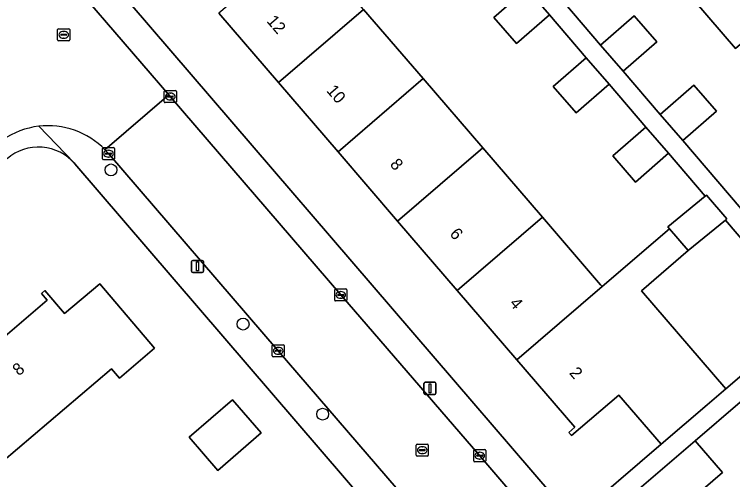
# Model space of a CAD drawing. Extents: x 159352 to 160617, y 385888 to 387323.
# Drawn here: x 160134.7 to 160194.1, y 386460.4 to 386498.9 of the extents above; entities that cross this region are included whole.
import ezdxf

# ---------------------------------------------------------------- set-up
doc = ezdxf.new("R2010")
doc.units = 0
for name, color, linetype in [('IMGEO_Boom', 7, 'Continuous'), ('IMGEO_Erf', 7, 'Continuous'), ('IMGEO_Kolk', 7, 'Continuous'), ('IMGEO_Lichtmast', 7, 'Continuous'), ('IMGEO_Pand', 7, 'Continuous'), ('IMGEO_Pand_nummerreeks', 7, 'Continuous'), ('IMGEO_Rijbaan_lokaal_open', 7, 'Continuous'), ('IMGEO_Rioolput', 7, 'Continuous'), ('IMGEO_Voetpad_open', 7, 'Continuous')]:
    doc.layers.add(name, color=color, linetype=linetype)

msp = doc.modelspace()

# ---------------------------------------------------------------- linework, layer by layer
at = {"layer": 'IMGEO_Boom'}
for centre in [(160142.72, 386486.011), (160153.642, 386473.253), (160160.218, 386465.803)]:
    msp.add_circle(centre, 0.489, dxfattribs=at)
at = {"layer": 'IMGEO_Erf'}
for points in [[(160136.054, 386509.407), (160180.959, 386457.092), (160188.205, 386463.312), (160184.704, 386467.385), (160180.799, 386464.03), (160180.571, 386464.295), (160181.067, 386464.72), (160176.271, 386470.301), (160171.344, 386476.034), (160166.416, 386481.768), (160161.489, 386487.501), (160156.561, 386493.235), (160151.634, 386498.968)], [(160163.609, 386499.292), (160168.537, 386493.558), (160173.464, 386487.825), (160178.392, 386482.091), (160183.187, 386476.512), (160183.319, 386476.358), (160188.885, 386481.141), (160188.752, 386481.295), (160191.847, 386483.828), (160188.819, 386487.383), (160186.092, 386485.003), (160184.202, 386487.169), (160186.928, 386489.549), (160183.898, 386493.112), (160181.171, 386490.732), (160179.281, 386492.898), (160182.007, 386495.277), (160178.976, 386498.838), (160176.25, 386496.459), (160174.36, 386498.624), (160177.086, 386501.004)], [(160180.15, 386499.887), (160183.191, 386496.32), (160185.983, 386498.75), (160187.857, 386496.596), (160185.065, 386494.167), (160188.107, 386490.6), (160190.899, 386493.03), (160192.773, 386490.876), (160189.981, 386488.447), (160199.644, 386477.143), (160205.528, 386482.172), (160207.535, 386479.816), (160221.545, 386491.86), (160214.547, 386500)], [(160208.047, 386500), (160209.088, 386498.788), (160213.878, 386493.215), (160214.299, 386493.576), (160214.519, 386493.32), (160210.728, 386490.062), (160206.878, 386486.753), (160206.611, 386487.065), (160206.956, 386487.359), (160202.276, 386492.758), (160202.08, 386492.59), (160201.994, 386492.691), (160197.078, 386498.411), (160194.351, 386496.067), (160190.971, 386500)], [(160241.983, 386468.085), (160222.49, 386490.761), (160221.875, 386490.232), (160224.235, 386487.507), (160216.562, 386480.864), (160216.059, 386481.444), (160213.484, 386479.214), (160209.93, 386476.137), (160210.546, 386475.426), (160208.371, 386473.542), (160205.899, 386476.396), (160191.007, 386463.601), (160193.267, 386460.968), (160187.477, 386455.997), (160185.217, 386458.63), (160182.005, 386455.873), (160185.622, 386451.659), (160188.846, 386447.903), (160198.543, 386436.605)], [(160188.505, 386429.689), (160139.728, 386486.517)]]:
    msp.add_lwpolyline(points, dxfattribs=at)
for points in [[(160193.52, 386481.864), (160190.434, 386479.338), (160186.57, 386476.017), (160193.545, 386467.901), (160200.423, 386473.759)], [(160143.422, 386468.784), (160142.761, 386469.561), (160133.691, 386461.844), (160128.197, 386468.3), (160128.45, 386468.516), (160128.918, 386467.966), (160137.448, 386475.224), (160136.978, 386475.777), (160137.264, 386476.021), (160138.88, 386474.122), (160141.785, 386476.593), (160146.327, 386471.256)], [(160151.553, 386461.147), (160149.18, 386463.887), (160152.765, 386466.993), (160155.139, 386464.254)]]:
    msp.add_lwpolyline(points, close=True, dxfattribs=at)
msp.add_arc((160136.724, 386483.935), 3.961, 40.67771, 130.72563, dxfattribs=at)
at = {"layer": 'IMGEO_Kolk'}
for p, q in [((160147.124, 386491.649), (160147.124, 386492.501)), ((160147.199, 386492.575), (160148.051, 386492.575)), ((160148.125, 386492.501), (160148.125, 386491.649)), ((160147.383, 386492.069), (160147.383, 386492.081)), ((160147.821, 386492.032), (160147.423, 386492.032)), ((160147.426, 386492.118), (160147.824, 386492.118)), ((160147.612, 386492.355), (160147.637, 386492.355)), ((160147.867, 386492.081), (160147.867, 386492.069)), ((160148.051, 386491.575), (160147.199, 386491.575)), ((160147.635, 386491.795), (160147.61, 386491.795)), ((160142.013, 386486.927), (160142.013, 386487.779)), ((160142.088, 386487.853), (160142.94, 386487.853)), ((160143.014, 386487.779), (160143.014, 386486.927)), ((160142.272, 386487.347), (160142.272, 386487.359)), ((160142.71, 386487.31), (160142.312, 386487.31)), ((160142.315, 386487.396), (160142.713, 386487.396)), ((160142.501, 386487.633), (160142.526, 386487.633)), ((160142.756, 386487.359), (160142.756, 386487.347)), ((160142.94, 386486.853), (160142.088, 386486.853)), ((160142.524, 386487.073), (160142.499, 386487.073)), ((160161.214, 386475.239), (160161.214, 386476.091)), ((160161.289, 386476.165), (160162.141, 386476.165)), ((160161.702, 386475.945), (160161.727, 386475.945)), ((160162.215, 386476.091), (160162.215, 386475.239)), ((160161.473, 386475.659), (160161.473, 386475.671)), ((160161.911, 386475.622), (160161.513, 386475.622)), ((160161.516, 386475.708), (160161.914, 386475.708)), ((160161.725, 386475.385), (160161.7, 386475.385)), ((160161.957, 386475.671), (160161.957, 386475.659)), ((160162.141, 386475.165), (160161.289, 386475.165)), ((160156.047, 386470.62), (160156.047, 386471.472)), ((160156.122, 386471.546), (160156.974, 386471.546)), ((160156.349, 386471.089), (160156.747, 386471.089)), ((160156.535, 386471.326), (160156.56, 386471.326)), ((160157.048, 386471.472), (160157.048, 386470.62)), ((160156.974, 386470.546), (160156.122, 386470.546)), ((160156.306, 386471.04), (160156.306, 386471.052)), ((160156.744, 386471.003), (160156.346, 386471.003)), ((160156.558, 386470.766), (160156.533, 386470.766)), ((160156.79, 386471.052), (160156.79, 386471.04)), ((160172.705, 386461.942), (160172.705, 386462.794)), ((160172.78, 386462.868), (160173.632, 386462.868)), ((160173.706, 386462.794), (160173.706, 386461.942)), ((160172.964, 386462.362), (160172.964, 386462.374)), ((160173.402, 386462.325), (160173.004, 386462.325)), ((160173.007, 386462.411), (160173.405, 386462.411)), ((160173.193, 386462.648), (160173.218, 386462.648)), ((160173.448, 386462.374), (160173.448, 386462.362)), ((160173.632, 386461.868), (160172.78, 386461.868)), ((160173.216, 386462.088), (160173.191, 386462.088))]:
    msp.add_line(p, q, dxfattribs=at)
for points in [[(160147.124, 386491.649), (160147.124, 386492.501)], [(160147.199, 386492.575), (160148.051, 386492.575)], [(160148.125, 386492.501), (160148.125, 386491.649)], [(160148.051, 386491.575), (160147.199, 386491.575)], [(160142.013, 386486.927), (160142.013, 386487.779)], [(160142.088, 386487.853), (160142.94, 386487.853)], [(160143.014, 386487.779), (160143.014, 386486.927)], [(160142.94, 386486.853), (160142.088, 386486.853)], [(160161.214, 386475.239), (160161.214, 386476.091)], [(160161.289, 386476.165), (160162.141, 386476.165)], [(160162.215, 386476.091), (160162.215, 386475.239)], [(160162.141, 386475.165), (160161.289, 386475.165)], [(160156.047, 386470.62), (160156.047, 386471.472)], [(160156.122, 386471.546), (160156.974, 386471.546)], [(160157.048, 386471.472), (160157.048, 386470.62)], [(160156.974, 386470.546), (160156.122, 386470.546)], [(160172.705, 386461.942), (160172.705, 386462.794)], [(160172.78, 386462.868), (160173.632, 386462.868)], [(160173.706, 386462.794), (160173.706, 386461.942)], [(160173.632, 386461.868), (160172.78, 386461.868)]]:
    msp.add_lwpolyline(points, dxfattribs=at)
for centre, radius, start, end in [((160147.201, 386492.499), 0.0765, 91.55205, 178.44795), ((160147.201, 386492.499), 0.0765, 91.55205, 178.44795), ((160148.049, 386492.499), 0.0765, 1.55205, 88.44795), ((160148.049, 386492.499), 0.0765, 1.55205, 88.44795), ((160147.423, 386492.078), 0.0403, 85.87752, 175.75265), ((160147.42, 386492.068), 0.0366, 178.93798, 274.71019), ((160147.824, 386492.075), 0.043, 264.86636, 352.45326), ((160147.828, 386492.08), 0.0386, 1.73085, 96.63898), ((160147.201, 386491.651), 0.0765, 181.55205, 268.44795), ((160147.201, 386491.651), 0.0765, 181.55205, 268.44795), ((160148.049, 386491.651), 0.0765, 271.55205, 358.44795), ((160148.049, 386491.651), 0.0765, 271.55205, 358.44795), ((160142.09, 386487.777), 0.0765, 91.55205, 178.44795), ((160142.09, 386487.777), 0.0765, 91.55205, 178.44795), ((160142.938, 386487.777), 0.0765, 1.55205, 88.44795), ((160142.938, 386487.777), 0.0765, 1.55205, 88.44795), ((160142.312, 386487.356), 0.0403, 85.87752, 175.75265), ((160142.309, 386487.346), 0.0366, 178.93798, 274.71019), ((160142.713, 386487.353), 0.043, 264.86636, 352.45326), ((160142.717, 386487.358), 0.0386, 1.73085, 96.63898), ((160142.09, 386486.929), 0.0765, 181.55205, 268.44795), ((160142.09, 386486.929), 0.0765, 181.55205, 268.44795), ((160142.938, 386486.929), 0.0765, 271.55205, 358.44795), ((160142.938, 386486.929), 0.0765, 271.55205, 358.44795), ((160161.291, 386476.089), 0.0765, 91.55205, 178.44795), ((160161.291, 386476.089), 0.0765, 91.55205, 178.44795), ((160162.139, 386476.089), 0.0765, 1.55205, 88.44795), ((160162.139, 386476.089), 0.0765, 1.55205, 88.44795), ((160161.291, 386475.241), 0.0765, 181.55205, 268.44795), ((160161.291, 386475.241), 0.0765, 181.55205, 268.44795), ((160161.513, 386475.668), 0.0403, 85.87752, 175.75265), ((160161.51, 386475.658), 0.0366, 178.93798, 274.71019), ((160161.914, 386475.665), 0.043, 264.86636, 352.45326), ((160161.918, 386475.67), 0.0386, 1.73085, 96.63898), ((160162.139, 386475.241), 0.0765, 271.55205, 358.44795), ((160162.139, 386475.241), 0.0765, 271.55205, 358.44795), ((160156.124, 386471.47), 0.0765, 91.55205, 178.44795), ((160156.124, 386471.47), 0.0765, 91.55205, 178.44795), ((160156.346, 386471.049), 0.0403, 85.87752, 175.75265), ((160156.751, 386471.051), 0.0386, 1.73085, 96.63898), ((160156.972, 386471.47), 0.0765, 1.55205, 88.44795), ((160156.972, 386471.47), 0.0765, 1.55205, 88.44795), ((160156.124, 386470.622), 0.0765, 181.55205, 268.44795), ((160156.124, 386470.622), 0.0765, 181.55205, 268.44795), ((160156.343, 386471.039), 0.0366, 178.93798, 274.71019), ((160156.747, 386471.046), 0.043, 264.86636, 352.45326), ((160156.972, 386470.622), 0.0765, 271.55205, 358.44795), ((160156.972, 386470.622), 0.0765, 271.55205, 358.44795), ((160172.782, 386462.792), 0.0765, 91.55205, 178.44795), ((160172.782, 386462.792), 0.0765, 91.55205, 178.44795), ((160173.63, 386462.792), 0.0765, 1.55205, 88.44795), ((160173.63, 386462.792), 0.0765, 1.55205, 88.44795), ((160173.004, 386462.371), 0.0403, 85.87752, 175.75265), ((160173.001, 386462.361), 0.0366, 178.93798, 274.71019), ((160173.405, 386462.368), 0.043, 264.86636, 352.45326), ((160173.409, 386462.373), 0.0386, 1.73085, 96.63898), ((160172.782, 386461.944), 0.0765, 181.55205, 268.44795), ((160172.782, 386461.944), 0.0765, 181.55205, 268.44795), ((160173.63, 386461.944), 0.0765, 271.55205, 358.44795), ((160173.63, 386461.944), 0.0765, 271.55205, 358.44795)]:
    msp.add_arc(centre, radius, start, end, dxfattribs=at)
for centre, major_axis, ratio, start_param, end_param in [((160147.611, 386492.075), (-0.387, 0.002), 0.722429, 4.712389, 7.853982), ((160147.636, 386492.075), (-0.39, 0.002), 0.717154, 1.570796, 4.712389), ((160142.5, 386487.353), (-0.387, 0.002), 0.722429, 4.712389, 7.853982), ((160142.525, 386487.353), (-0.39, 0.002), 0.717154, 1.570796, 4.712389), ((160161.701, 386475.665), (-0.387, 0.002), 0.722429, 4.712389, 7.853982), ((160161.726, 386475.665), (-0.39, 0.002), 0.717154, 1.570796, 4.712389), ((160156.534, 386471.046), (-0.387, 0.002), 0.722429, 4.712389, 7.853982), ((160156.559, 386471.046), (-0.39, 0.002), 0.717154, 1.570796, 4.712389), ((160173.192, 386462.368), (-0.387, 0.002), 0.722429, 4.712389, 7.853982), ((160173.217, 386462.368), (-0.39, 0.002), 0.717154, 1.570796, 4.712389)]:
    msp.add_ellipse(centre, major_axis=major_axis, ratio=ratio, start_param=start_param, end_param=end_param, dxfattribs=at)
at = {"layer": 'IMGEO_Lichtmast'}
for p, q in [((160149.376, 386477.624), (160149.376, 386478.424)), ((160149.376, 386478.424), (160149.376, 386477.624)), ((160149.476, 386478.524), (160150.266, 386478.524)), ((160150.266, 386478.524), (160149.476, 386478.524)), ((160150.366, 386478.424), (160150.366, 386477.624)), ((160150.366, 386477.624), (160150.366, 386478.424)), ((160150.266, 386477.524), (160149.476, 386477.524)), ((160149.476, 386477.524), (160150.266, 386477.524)), ((160168.596, 386467.539), (160168.596, 386468.339)), ((160168.596, 386468.339), (160168.596, 386467.539)), ((160168.696, 386468.439), (160169.486, 386468.439)), ((160169.486, 386468.439), (160168.696, 386468.439)), ((160169.586, 386468.339), (160169.586, 386467.539)), ((160169.586, 386467.539), (160169.586, 386468.339)), ((160169.486, 386467.439), (160168.696, 386467.439)), ((160168.696, 386467.439), (160169.486, 386467.439))]:
    msp.add_line(p, q, dxfattribs=at)
for points in [[(160149.796, 386478.399), (160149.946, 386478.399), (160149.946, 386477.649), (160149.796, 386477.649), (160149.796, 386478.399)], [(160169.016, 386468.314), (160169.166, 386468.314), (160169.166, 386467.564), (160169.016, 386467.564), (160169.016, 386468.314)]]:
    msp.add_lwpolyline(points, dxfattribs=at)
for centre, start, end in [((160149.476, 386478.424), 90, 180), ((160149.476, 386478.424), 90, 180), ((160150.266, 386478.424), 0, 90), ((160150.266, 386478.424), 360, 90), ((160149.476, 386477.624), 180, 270), ((160149.476, 386477.624), 180, 270), ((160150.266, 386477.624), 270, 0), ((160150.266, 386477.624), 270, 0), ((160168.696, 386468.339), 90, 180), ((160168.696, 386468.339), 90, 180), ((160169.486, 386468.339), 0, 90), ((160169.486, 386468.339), 360, 90), ((160168.696, 386467.539), 180, 270), ((160168.696, 386467.539), 180, 270), ((160169.486, 386467.539), 270, 0), ((160169.486, 386467.539), 270, 0)]:
    msp.add_arc(centre, 0.1, start, end, dxfattribs=at)
at = {"layer": 'IMGEO_Pand'}
for points in [[(160204.172, 386504.508), (160199.256, 386510.228), (160192.162, 386504.131), (160189.435, 386501.787), (160190.971, 386500), (160194.351, 386496.067), (160197.078, 386498.411), (160198.927, 386500)], [(160163.609, 386499.292), (160163.001, 386500), (160158.68, 386505.028), (160158.155, 386504.572), (160152.835, 386500), (160151.634, 386498.968), (160156.561, 386493.235)], [(160174.36, 386498.624), (160176.25, 386496.459), (160178.976, 386498.838), (160177.086, 386501.004)], [(160168.537, 386493.558), (160163.609, 386499.292), (160156.561, 386493.235), (160161.489, 386487.501)], [(160183.191, 386496.32), (160185.065, 386494.167), (160187.857, 386496.596), (160185.983, 386498.75)], [(160179.281, 386492.898), (160181.171, 386490.732), (160183.898, 386493.112), (160182.007, 386495.277)], [(160161.489, 386487.501), (160166.416, 386481.768), (160173.464, 386487.825), (160168.537, 386493.558)], [(160188.107, 386490.6), (160189.981, 386488.447), (160192.773, 386490.876), (160190.899, 386493.03)], [(160186.928, 386489.549), (160184.202, 386487.169), (160186.092, 386485.003), (160188.819, 386487.383)], [(160166.416, 386481.768), (160171.344, 386476.034), (160178.392, 386482.091), (160173.464, 386487.825)], [(160193.52, 386481.864), (160193.635, 386481.958), (160191.954, 386483.915), (160191.847, 386483.828), (160188.752, 386481.295), (160188.885, 386481.141), (160190.434, 386479.338)], [(160178.392, 386482.091), (160171.344, 386476.034), (160176.271, 386470.301), (160183.319, 386476.358), (160183.187, 386476.512)], [(160186.57, 386476.017), (160190.434, 386479.338), (160188.885, 386481.141), (160183.319, 386476.358), (160176.271, 386470.301), (160181.067, 386464.72), (160180.571, 386464.295), (160180.799, 386464.03), (160184.704, 386467.385), (160188.205, 386463.312), (160191.998, 386466.571), (160193.545, 386467.901)], [(160141.785, 386476.593), (160138.88, 386474.122), (160137.264, 386476.021), (160136.978, 386475.777), (160137.448, 386475.224), (160128.918, 386467.966), (160128.45, 386468.516), (160128.197, 386468.3), (160133.691, 386461.844), (160142.761, 386469.561), (160143.422, 386468.784), (160146.327, 386471.256)], [(160152.765, 386466.993), (160149.18, 386463.887), (160151.553, 386461.147), (160155.139, 386464.254)], [(160193.267, 386460.968), (160191.007, 386463.601), (160185.217, 386458.63), (160187.477, 386455.997)]]:
    msp.add_lwpolyline(points, close=True, dxfattribs=at)
at = {"layer": 'IMGEO_Rijbaan_lokaal_open'}
msp.add_lwpolyline([(160142.225, 386487.682), (160147.506, 386492.212), (160140.8, 386500)], dxfattribs=at)
msp.add_lwpolyline([(160172.464, 386452.592), (160179.469, 386444.399), (160184.65, 386438.388), (160188.883, 386433.487), (160190.075, 386432.061), (160190.236, 386431.894), (160190.723, 386431.212), (160196.055, 386435.785), (160195.901, 386435.96), (160184.324, 386449.425), (160182.417, 386451.64), (160177.014, 386457.926), (160173.205, 386462.367), (160161.714, 386475.665), (160147.624, 386492.075), (160147.506, 386492.212), (160142.225, 386487.682), (160142.515, 386487.354), (160156.549, 386471.047), (160168.004, 386457.713), (160169.238, 386456.288)], close=True, dxfattribs=at)
for centre, radius, start, end in [((160137.519, 386483.119), 6.546, 96.80707, 124.82139), ((160137.526, 386483.109), 6.556, 44.21937, 96.86011)]:
    msp.add_arc(centre, radius, start, end, dxfattribs=at)
at = {"layer": 'IMGEO_Rioolput'}
for p, q in [((160138.312, 386496.761), (160138.312, 386497.613)), ((160138.387, 386497.687), (160139.239, 386497.687)), ((160138.614, 386497.23), (160139.012, 386497.23)), ((160138.8, 386497.467), (160138.825, 386497.467)), ((160139.313, 386497.613), (160139.313, 386496.761)), ((160139.239, 386496.687), (160138.387, 386496.687)), ((160138.571, 386497.181), (160138.571, 386497.193)), ((160139.009, 386497.144), (160138.611, 386497.144)), ((160138.823, 386496.907), (160138.798, 386496.907)), ((160139.055, 386497.193), (160139.055, 386497.181)), ((160167.951, 386462.399), (160167.951, 386463.251)), ((160168.026, 386463.325), (160168.878, 386463.325)), ((160168.21, 386462.819), (160168.21, 386462.831)), ((160168.648, 386462.782), (160168.25, 386462.782)), ((160168.253, 386462.868), (160168.651, 386462.868)), ((160168.439, 386463.105), (160168.464, 386463.105)), ((160168.694, 386462.831), (160168.694, 386462.819)), ((160168.952, 386463.251), (160168.952, 386462.399)), ((160168.878, 386462.325), (160168.026, 386462.325)), ((160168.462, 386462.545), (160168.437, 386462.545))]:
    msp.add_line(p, q, dxfattribs=at)
for points in [[(160138.312, 386496.761), (160138.312, 386497.613)], [(160138.387, 386497.687), (160139.239, 386497.687)], [(160139.313, 386497.613), (160139.313, 386496.761)], [(160139.239, 386496.687), (160138.387, 386496.687)], [(160167.951, 386462.399), (160167.951, 386463.251)], [(160168.026, 386463.325), (160168.878, 386463.325)], [(160168.952, 386463.251), (160168.952, 386462.399)], [(160168.878, 386462.325), (160168.026, 386462.325)]]:
    msp.add_lwpolyline(points, dxfattribs=at)
for centre, radius, start, end in [((160138.389, 386497.611), 0.0765, 91.55205, 178.44795), ((160138.389, 386497.611), 0.0765, 91.55205, 178.44795), ((160138.611, 386497.19), 0.0403, 85.87752, 175.75265), ((160139.016, 386497.192), 0.0386, 1.73085, 96.63898), ((160139.237, 386497.611), 0.0765, 1.55205, 88.44795), ((160139.237, 386497.611), 0.0765, 1.55205, 88.44795), ((160138.389, 386496.763), 0.0765, 181.55205, 268.44795), ((160138.389, 386496.763), 0.0765, 181.55205, 268.44795), ((160138.608, 386497.18), 0.0366, 178.93798, 274.71019), ((160139.012, 386497.187), 0.043, 264.86636, 352.45326), ((160139.237, 386496.763), 0.0765, 271.55205, 358.44795), ((160139.237, 386496.763), 0.0765, 271.55205, 358.44795), ((160168.028, 386463.249), 0.0765, 91.55205, 178.44795), ((160168.028, 386463.249), 0.0765, 91.55205, 178.44795), ((160168.25, 386462.828), 0.0403, 85.87752, 175.75265), ((160168.247, 386462.818), 0.0366, 178.93798, 274.71019), ((160168.651, 386462.825), 0.043, 264.86636, 352.45326), ((160168.655, 386462.83), 0.0386, 1.73085, 96.63898), ((160168.876, 386463.249), 0.0765, 1.55205, 88.44795), ((160168.876, 386463.249), 0.0765, 1.55205, 88.44795), ((160168.028, 386462.401), 0.0765, 181.55205, 268.44795), ((160168.028, 386462.401), 0.0765, 181.55205, 268.44795), ((160168.876, 386462.401), 0.0765, 271.55205, 358.44795), ((160168.876, 386462.401), 0.0765, 271.55205, 358.44795)]:
    msp.add_arc(centre, radius, start, end, dxfattribs=at)
for centre, major_axis, ratio, start_param, end_param in [((160138.799, 386497.187), (-0.387, 0.002), 0.722429, 4.712389, 7.853982), ((160138.824, 386497.187), (-0.39, 0.002), 0.717154, 1.570796, 4.712389), ((160168.438, 386462.825), (-0.387, 0.002), 0.722429, 4.712389, 7.853982), ((160168.463, 386462.825), (-0.39, 0.002), 0.717154, 1.570796, 4.712389)]:
    msp.add_ellipse(centre, major_axis=major_axis, ratio=ratio, start_param=start_param, end_param=end_param, dxfattribs=at)
at = {"layer": 'IMGEO_Voetpad_open'}
for points in [[(160198.543, 386436.605), (160188.846, 386447.903), (160185.622, 386451.659), (160182.005, 386455.873), (160180.959, 386457.092), (160136.054, 386509.407), (160134.624, 386511.079), (160102.324, 386548.818)], [(160100.736, 386546.642), (160100.894, 386546.464), (160103.652, 386543.237), (160130.529, 386511.974), (160130.938, 386512.314), (160133.141, 386509.659), (160132.757, 386509.34), (160133.259, 386508.751), (160133.39, 386508.593), (160133.768, 386508.919), (160137.039, 386505.132), (160136.661, 386504.806), (160140.8, 386500), (160147.506, 386492.212), (160147.624, 386492.075), (160161.714, 386475.665), (160173.205, 386462.367), (160177.014, 386457.926), (160177.393, 386458.251), (160182.796, 386451.965), (160182.417, 386451.64), (160184.324, 386449.425), (160195.901, 386435.96), (160196.055, 386435.785)], [(160177.086, 386501.004), (160178.976, 386498.838), (160182.007, 386495.277), (160183.898, 386493.112), (160186.928, 386489.549), (160188.819, 386487.383), (160191.847, 386483.828), (160191.954, 386483.915), (160193.635, 386481.958), (160193.52, 386481.864), (160200.423, 386473.759), (160193.545, 386467.901), (160191.998, 386466.571), (160188.205, 386463.312), (160180.959, 386457.092), (160182.005, 386455.873), (160185.217, 386458.63), (160191.007, 386463.601), (160205.899, 386476.396)], [(160199.644, 386477.143), (160189.981, 386488.447), (160188.107, 386490.6), (160185.065, 386494.167), (160183.191, 386496.32), (160180.15, 386499.887)], [(160139.728, 386486.517), (160139.69, 386486.602), (160136.743, 386489.619)], [(160136.743, 386489.619), (160139.69, 386486.602), (160139.728, 386486.517), (160188.505, 386429.689)], [(160172.464, 386452.592), (160172.088, 386452.264), (160168.862, 386455.96), (160169.238, 386456.288), (160168.004, 386457.713), (160156.549, 386471.047), (160142.515, 386487.354), (160142.225, 386487.682)]]:
    msp.add_lwpolyline(points, dxfattribs=at)
for centre, radius, start, end in [((160137.519, 386483.119), 6.546, 96.80707, 124.82139), ((160137.526, 386483.109), 6.556, 44.21937, 96.86011), ((160136.724, 386483.935), 3.961, 40.67771, 130.72563)]:
    msp.add_arc(centre, radius, start, end, dxfattribs=at)

# ---------------------------------------------------------------- texts
at = {"layer": 'IMGEO_Pand_nummerreeks'}
for s, rotation, p in [('12', 310.6765, (160155.536, 386498.295)), ('10', 310.6765, (160160.483, 386492.538)), ('8', 310.6765, (160165.727, 386486.436)), ('6', 310.6765, (160170.667, 386480.687)), ('4', 310.67406, (160175.612, 386474.935)), ('8', 40.39352, (160135.101, 386468.921)), ('2', 310.67406, (160180.554, 386469.185))]:
    msp.add_text(s, height=1, rotation=rotation, dxfattribs=at).set_placement(p)

doc.saveas('drawing.dxf')
